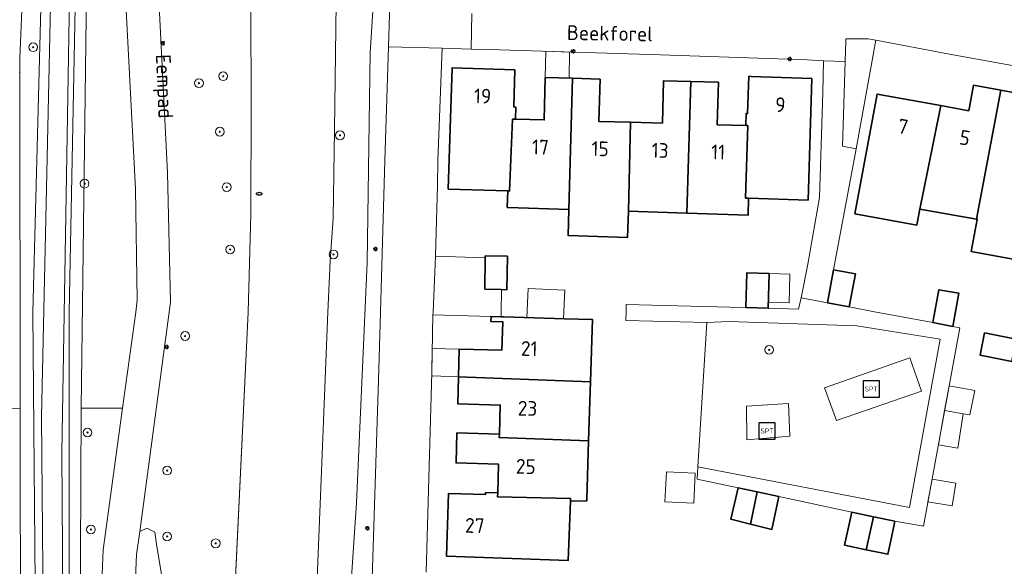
# Model space of a CAD drawing. Header units: metres. Extents: x 152610 to 160096, y 456114 to 462495.
# Tile 609 of 938: x 158643 to 158733, y 460227 to 460277. Entities that reach past the tile are written whole.
import ezdxf
from ezdxf.enums import TextEntityAlignment as Align

# ---------------------------------------------------------------- set-up
doc = ezdxf.new("R2010")
doc.units = ezdxf.units.M
doc.header["$LTSCALE"] = 0.5
doc.layers.get('0').update_dxf_attribs({"linetype": 'CONTINUOUS'})
for name, color, linetype, lineweight in [('B-PV-GK-BESCHOEIING-G', 251, 'GK-BESCHOEIING-SO', 18), ('B-PV-GR-BEPLANTING_CULTUUR_BOSPLANTSOEN-GV', 251, 'CONTINUOUS', 18), ('B-PV-GR-BEPLANTING_CULTUUR_HEESTERS-GV', 251, 'CONTINUOUS', 18), ('B-PV-GR-BOOM-S', 251, 'CONTINUOUS', 25), ('B-PV-GW-TALUD_KRUIN-G', 251, 'CONTINUOUS', 18), ('B-PV-IE-MEUBILAIR-S', 251, 'CONTINUOUS', 25), ('B-PV-IE-MEUBILAIR_WEGMEUBILAIR-S', 251, 'CONTINUOUS', 25), ('B-PV-OG-BEBOUWING-GV', 6, 'CONTINUOUS', 35), ('B-PV-OG-BEBOUWING-T18', 1, 'CONTINUOUS', 18), ('B-PV-OG-BEBOUWING_OVERBOUWING-GV', 251, 'CONTINUOUS', 18), ('B-PV-OG-BEBOUWING_SCHUUR-GV', 251, 'CONTINUOUS', 18), ('B-PV-OG-TERREIN_BEGROEID-GV', 251, 'CONTINUOUS', 18), ('B-PV-OG-TERREIN_OEVER-GV', 251, 'CONTINUOUS', 18), ('B-PV-OG-TOPOGRAFIE-T18', 1, 'CONTINUOUS', 18), ('B-PV-OG-WATER_SLOOT-GV', 251, 'CONTINUOUS', 18), ('B-PV-VH-GESLOTENVERHARDING_ASFALT-GV', 251, 'CONTINUOUS', 18), ('B-PV-VH-GESLOTENVERHARDING_KUNSTSTOF-GV', 251, 'CONTINUOUS', 18), ('B-PV-VH-OPENVERHARDING_BETONSTRAATSTEEN-GV', 251, 'CONTINUOUS', 18), ('B-PV-VH-OPENVERHARDING_TEGEL-GV', 251, 'CONTINUOUS', 18)]:
    doc.layers.add(name, color=color, linetype=linetype, lineweight=lineweight)
doc.styles.add('NLCS-ISO', font='NLCS-ISO.ttf')
doc.styles.add('NLCS-ISO-M750-T18', font='NLCS-ISO.ttf', dxfattribs={"height": 1.35})
doc.linetypes.add('GK-BESCHOEIING-SO', pattern='A,18,-3,[1,NLCS.SHX,S=0.6,R=0,X=0,Y=0],-3', length=24)

# ---------------------------------------------------------------- blocks, each defined once
blk = doc.blocks.new('SIE-MEUBILAIR_PAAL_LICHTMAST-SO')
for points in [[(-0.62, 0), (-1, 0)], [(-0.71, 0.71), (-0.44, 0.44)], [(0, 1), (0, 0.62)], [(0.44, 0.44), (0.71, 0.71)], [(1, 0), (0.62, 0)], [(-0.71, -0.71), (-0.44, -0.44)], [(0, -0.62), (0, -1)], [(0.44, -0.44), (0.71, -0.71)]]:
    blk.add_lwpolyline(points)
blk.add_circle((0, 0), 0.5)
blk = doc.blocks.new('SIE-MEUBILAIR_PUT_RIOOLPUT-SO')
blk.add_ellipse((0, 0), major_axis=(1.25, 0), ratio=0.54)
at = {"style": 'NLCS-ISO'}
blk.add_text('ri', height=0.75, dxfattribs=at).set_placement((-0.04, 0.07), align=Align.MIDDLE_CENTER)
blk = doc.blocks.new('SIE-WEG_SPEELTOESTEL-SO')
at = {"flags": 128}
blk.add_lwpolyline([(-3.75, -3.75), (3.75, -3.75), (3.75, 3.75), (-3.75, 3.75)], close=True, dxfattribs=at)
at = {"style": 'NLCS-ISO'}
blk.add_text('SPT', height=2.25, dxfattribs=at).set_placement((0, 0), align=Align.MIDDLE_CENTER)
blk = doc.blocks.new('SGR-BOOM_GBKN-SO')
at = {"linetype": 'ByBlock', "lineweight": 18}
h = blk.add_hatch(color=0, dxfattribs=at)
h.dxf.hatch_style = 1
edge = h.paths.add_edge_path()
edge.add_arc((0, 0), 0.25, 0, 360)
at = {"color": 0, "linetype": 'ByBlock', "lineweight": 18}
for radius in [2, 0.25]:
    blk.add_circle((0, 0), radius, dxfattribs=at)
at = {"color": 0, "linetype": 'ByBlock', "lineweight": 18, "style": 'NLCS-ISO'}
blk.add_attdef('SOORT', (2.5, 0), '', height=1.5, dxfattribs=at)

msp = doc.modelspace()

# ---------------------------------------------------------------- linework, layer by layer
at = {"layer": 'B-PV-GK-BESCHOEIING-G', "flags": 128}
for points in [[(158474.733, 460059.158), (158474.943, 460059.189), (158475.393, 460059.246), (158475.843, 460059.296), (158476.295, 460059.338), (158476.747, 460059.372), (158477.199, 460059.398), (158477.652, 460059.416), (158478.105, 460059.426), (158478.558, 460059.429), (158479.012, 460059.423), (158479.465, 460059.409), (158479.917, 460059.387), (158480.37, 460059.357), (158480.821, 460059.319), (158481.272, 460059.273), (158481.722, 460059.219), (158482.171, 460059.157), (158482.619, 460059.088), (158483.066, 460059.01), (158483.511, 460058.925), (158483.954, 460058.831), (158484.396, 460058.73), (158484.836, 460058.621), (158485.274, 460058.505), (158485.71, 460058.38), (158486.144, 460058.248), (158486.575, 460058.109), (158487.004, 460057.962), (158487.43, 460057.807), (158487.853, 460057.644), (158488.273, 460057.475), (158488.69, 460057.298), (158489.104, 460057.113), (158489.515, 460056.921), (158489.922, 460056.723), (158490.326, 460056.516), (158490.726, 460056.303), (158491.122, 460056.083), (158491.514, 460055.856), (158491.903, 460055.622), (158492.287, 460055.381), (158492.666, 460055.133), (158493.041, 460054.879), (158493.412, 460054.618), (158493.778, 460054.351), (158494.139, 460054.077), (158494.496, 460053.797), (158494.847, 460053.511), (158495.193, 460053.218), (158495.534, 460052.919), (158495.87, 460052.615), (158496.2, 460052.305), (158496.525, 460051.988), (158496.844, 460051.666), (158497.157, 460051.339), (158497.465, 460051.006), (158498.657, 460049.856), (158500, 460048.907), (158501.649, 460047.928), (158503.451, 460047.272), (158503.768, 460047.182), (158504.636, 460046.931), (158505.5, 460046.672), (158506.363, 460046.406), (158507.223, 460046.132), (158508.08, 460045.85), (158508.936, 460045.561), (158509.788, 460045.264), (158510.638, 460044.96), (158511.485, 460044.648), (158512.329, 460044.329), (158513.171, 460044.002), (158514.009, 460043.668), (158514.845, 460043.326), (158515.677, 460042.977), (158516.506, 460042.62), (158517.332, 460042.257), (158518.155, 460041.886), (158518.975, 460041.507), (158519.791, 460041.122), (158520.604, 460040.729), (158521.413, 460040.329), (158522.219, 460039.922), (158523.021, 460039.507), (158523.819, 460039.086), (158524.613, 460038.657), (158525.404, 460038.222), (158525.955, 460037.907), (158526.509, 460037.598), (158527.067, 460037.297), (158527.629, 460037.002), (158528.195, 460036.715), (158528.765, 460036.435), (158529.337, 460036.162), (158529.914, 460035.896), (158530.493, 460035.637), (158531.076, 460035.386), (158531.662, 460035.143), (158532.251, 460034.906), (158532.842, 460034.677), (158533.437, 460034.456), (158534.035, 460034.242), (158534.635, 460034.036), (158535.237, 460033.837), (158535.842, 460033.646), (158536.45, 460033.462), (158537.059, 460033.286), (158537.671, 460033.118), (158538.285, 460032.958), (158538.901, 460032.805), (158539.519, 460032.66), (158540.138, 460032.523), (158540.76, 460032.394), (158541.382, 460032.273), (158542.007, 460032.159), (158542.145, 460032.135), (158584.685, 460024.085), (158585.019, 460024.016), (158585.354, 460023.955), (158585.69, 460023.902), (158586.028, 460023.856), (158586.367, 460023.819), (158586.706, 460023.79), (158587.046, 460023.768), (158587.386, 460023.755), (158587.727, 460023.75), (158588.068, 460023.752), (158588.408, 460023.763), (158588.748, 460023.781), (158589.088, 460023.808), (158589.427, 460023.842), (158589.765, 460023.885), (158590.102, 460023.935), (158590.437, 460023.994), (158590.772, 460024.06), (158591.104, 460024.134), (158591.435, 460024.215), (158591.763, 460024.305), (158592.09, 460024.402), (158592.414, 460024.507), (158592.736, 460024.619), (158593.054, 460024.739), (158593.37, 460024.867), (158593.683, 460025.002), (158593.889, 460025.095), (158594.111, 460025.174), (158594.513, 460025.312), (158594.918, 460025.442), (158595.325, 460025.564), (158595.735, 460025.679), (158596.147, 460025.786), (158596.56, 460025.885), (158596.976, 460025.977), (158597.393, 460026.06), (158597.811, 460026.136), (158598.231, 460026.204), (158598.652, 460026.264), (158599.075, 460026.316), (158599.498, 460026.36), (158599.921, 460026.396), (158600.346, 460026.424), (158600.771, 460026.444), (158601.196, 460026.456), (158601.621, 460026.46), (158602.047, 460026.456), (158602.472, 460026.444), (158602.897, 460026.424), (158603.321, 460026.397), (158603.745, 460026.361), (158604.168, 460026.317), (158604.59, 460026.265), (158605.011, 460026.206), (158605.431, 460026.138), (158605.85, 460026.062), (158606.267, 460025.979), (158606.682, 460025.888), (158607.096, 460025.789), (158614.619, 460024.73), (158616.954, 460024.152), (158630.636, 460021.782), (158631.11, 460021.67), (158631.585, 460021.565), (158632.062, 460021.469), (158632.541, 460021.38), (158633.021, 460021.299), (158633.502, 460021.226), (158633.985, 460021.161), (158634.468, 460021.104), (158634.952, 460021.055), (158635.437, 460021.014), (158635.923, 460020.981), (158636.409, 460020.956), (158636.896, 460020.939), (158637.382, 460020.929), (158637.869, 460020.928), (158638.356, 460020.935), (158638.842, 460020.95), (158639.329, 460020.973), (158639.814, 460021.003), (158640.3, 460021.042), (158640.784, 460021.089), (158641.268, 460021.143), (158641.75, 460021.206), (158642.232, 460021.277), (158642.713, 460021.355), (158643.192, 460021.441), (158643.669, 460021.536), (158644.145, 460021.638), (158644.209, 460021.652), (158644.457, 460021.708), (158644.835, 460021.786), (158645.215, 460021.857), (158645.596, 460021.92), (158645.978, 460021.975), (158646.361, 460022.022), (158646.745, 460022.061), (158647.13, 460022.092), (158647.516, 460022.115), (158647.902, 460022.13), (158648.288, 460022.137), (158648.674, 460022.136), (158649.06, 460022.127), (158649.446, 460022.11), (158649.831, 460022.086), (158650.216, 460022.053), (158650.6, 460022.012), (158650.983, 460021.963), (158651.365, 460021.906), (158651.745, 460021.842), (158652.125, 460021.769), (158652.502, 460021.689), (158652.878, 460021.601), (158653.253, 460021.505), (158653.625, 460021.401), (158653.994, 460021.29), (158654.362, 460021.171), (158654.726, 460021.045), (158655.089, 460020.911), (158655.448, 460020.769), (158655.804, 460020.62), (158656.157, 460020.464), (158656.507, 460020.3), (158656.853, 460020.129), (158657.196, 460019.951), (158657.535, 460019.767), (158657.87, 460019.575), (158658.201, 460019.376), (158658.528, 460019.17), (158659.581, 460014.995), (158660.547, 460013.802), (158661.019, 460013.554), (158661.798, 460013.146), (158662.244, 460013.587), (158662.352, 460014.275), (158662.353, 460015.601), (158662.635, 460017.118), (158662.987, 460017.748), (158666.914, 460018.277), (158667.106, 460018.303), (158669.964, 460018.687), (158670.182, 460018.717), (158671.399, 460018.541), (158671.447, 460018.534), (158671.66, 460018.495), (158671.872, 460018.449), (158672.082, 460018.396), (158672.29, 460018.334), (158672.496, 460018.265), (158672.698, 460018.188), (158672.898, 460018.104), (158673.095, 460018.013), (158673.288, 460017.914), (158673.477, 460017.808), (158673.663, 460017.696), (158673.844, 460017.577), (158674.02, 460017.451), (158674.192, 460017.318), (158674.359, 460017.18), (158674.52, 460017.035), (158674.676, 460016.884), (158674.827, 460016.728), (158674.971, 460016.567), (158675.11, 460016.4), (158675.242, 460016.228), (158675.368, 460016.051), (158675.487, 460015.87), (158675.6, 460015.685), (158675.705, 460015.495), (158675.804, 460015.302), (158675.895, 460015.106), (158675.979, 460014.906), (158676.056, 460014.703), (158676.125, 460014.497), (158676.186, 460014.289), (158676.24, 460014.079), (158676.286, 460013.867), (158676.324, 460013.654), (158676.354, 460013.439), (158676.753, 460008.743), (158676.77, 460008.544), (158676.933, 460006.617), (158676.95, 460006.417), (158677.59, 460002.15), (158678.147, 460000), (158678.47, 459998.75), (158681.56, 459993.85), (158682.373, 459992.754), (158683.361, 459991.812), (158683.561, 459991.657), (158683.766, 459991.508), (158683.976, 459991.366), (158684.189, 459991.23), (158684.408, 459991.101), (158684.63, 459990.979), (158684.855, 459990.865), (158685.085, 459990.757), (158685.317, 459990.657), (158685.553, 459990.564), (158685.791, 459990.479), (158686.032, 459990.401), (158686.276, 459990.331), (158686.521, 459990.268), (158686.6, 459990.25), (158751.58, 459978.72), (158751.778, 459978.68), (158756.595, 459977.716), (158756.791, 459977.677), (158834.12, 459963.78), (158843.94, 459961.89), (158852.56, 459960.22), (158852.897, 459960.137), (158853.235, 459960.061), (158853.575, 459959.994), (158853.917, 459959.934), (158854.259, 459959.882), (158854.603, 459959.838), (158854.948, 459959.803), (158855.294, 459959.775), (158855.64, 459959.755), (158855.986, 459959.743), (158856.333, 459959.739), (158856.68, 459959.743), (158857.026, 459959.755), (158857.372, 459959.775), (158857.718, 459959.803), (158858.063, 459959.839), (158858.407, 459959.882), (158858.75, 459959.934), (158859.07, 459959.99), (158859.409, 459960.091), (158859.778, 459960.194), (158860.149, 459960.288), (158860.522, 459960.375), (158860.897, 459960.454), (158861.273, 459960.526), (158861.651, 459960.589), (158862.03, 459960.645), (158862.41, 459960.692), (158862.791, 459960.732), (158863.172, 459960.763), (158863.555, 459960.787), (158863.937, 459960.803), (158864.32, 459960.81), (158864.703, 459960.81), (158865.086, 459960.802), (158865.469, 459960.785), (158865.851, 459960.761), (158866.233, 459960.729), (158866.614, 459960.688), (158866.994, 459960.64), (158867.372, 459960.584), (158867.75, 459960.52), (158896.821, 459951.25), (158899.349, 459950.965), (158901.43, 459950.73), (158906.435, 459950.678), (158906.882, 459950.597), (158909.016, 459950.211), (158915.147, 459949.101), (158917.198, 459948.729), (158917.642, 459948.649), (158921.99, 459945.69), (158925.427, 459945.052), (158964.503, 459937.795), (159000, 459934.696), (159003.633, 459934.171), (159005.109, 459934.22), (159006.093, 459934.614), (159007.077, 459935.305), (159007.962, 459936.143), (159014.89, 459947.09), (159017.691, 459951.429), (159019.017, 459954.043), (159018.462, 459968.244), (159020.418, 459992.305), (159020.706, 459993.813), (159022.152, 460000), (159022.95, 460003.42), (159027.25, 460016.67), (159028.16, 460021.17), (159028.265, 460024.361), (159027.69, 460030.4), (159027.671, 460030.666), (159027.644, 460030.931), (159027.609, 460031.195), (159027.566, 460031.459), (159027.515, 460031.72), (159027.457, 460031.98), (159027.391, 460032.239), (159027.316, 460032.495), (159027.235, 460032.748), (159027.145, 460033), (159027.049, 460033.248), (159026.944, 460033.493), (159026.833, 460033.736), (159026.714, 460033.974), (159026.588, 460034.209), (159026.456, 460034.441), (159026.316, 460034.668), (159026.23, 460034.8), (159026.04, 460035.142), (159025.843, 460035.481), (159025.639, 460035.815), (159025.429, 460036.145), (159025.211, 460036.47), (159024.987, 460036.792), (159024.757, 460037.108), (159024.52, 460037.42), (159024.277, 460037.727), (159024.028, 460038.028), (159023.772, 460038.325), (159023.511, 460038.616), (159023.243, 460038.902), (159022.97, 460039.183), (159022.691, 460039.457), (159022.407, 460039.726), (159022.117, 460039.989), (159021.822, 460040.247), (159021.521, 460040.498), (159021.216, 460040.742), (159020.906, 460040.981), (159020.591, 460041.213), (159020.271, 460041.439), (159019.946, 460041.658), (159019.617, 460041.871), (159019.284, 460042.076), (159018.947, 460042.275), (159018.606, 460042.467), (159018.261, 460042.652), (159017.912, 460042.83), (159017.81, 460042.88), (159010.88, 460044.64), (159000, 460045.968), (158973.31, 460049.15), (158970.17, 460049.52), (158966.22, 460052.79), (158955.33, 460052.2), (158953.13, 460052.57), (158952.84, 460052.62), (158952.26, 460049.87), (158951.637, 460047.099), (158956.462, 460046.222), (158999.997, 460038.306), (159019.45, 460034.88), (159020.22, 460023.97), (159013.47, 460002.92), (159014.063, 460000), (159014.75, 459996.5), (159014.96, 459994.766), (159015.2, 459993.44), (159015.31, 459991.71), (159014.51, 459987.81), (159008.04, 459965.34), (159004.43, 459960.25), (159000, 459960.353), (158998.4, 459960.39), (158984.69, 459966.34), (158972.72, 459965.62), (158962.87, 459959.8), (158959.98, 459955.93), (158957.133, 459952.707), (158948.935, 459949.392), (158938.055, 459951.623), (158924.86, 459955.26), (158921.282, 459954.369), (158918.671, 459954.179), (158918.225, 459954.257), (158916.164, 459954.616), (158910.021, 459955.687), (158907.885, 459956.059), (158907.442, 459956.136), (158904.968, 459956.938), (158901.43, 459958.27), (158890.98, 459967.57), (158877.255, 459970.054), (158862.49, 459972.71), (158842.246, 459972.236), (158839.35, 459972.21), (158836.56, 459972.73), (158833.66, 459977.71), (158833.569, 459977.866), (158833.471, 459978.018), (158833.366, 459978.165), (158833.255, 459978.308), (158833.138, 459978.446), (158833.015, 459978.578), (158832.886, 459978.705), (158832.752, 459978.825), (158832.612, 459978.94), (158832.468, 459979.049), (158832.318, 459979.151), (158832.165, 459979.246), (158832.007, 459979.334), (158831.846, 459979.416), (158831.681, 459979.49), (158831.513, 459979.557), (158831.342, 459979.616), (158831.169, 459979.668), (158830.994, 459979.711), (158830.817, 459979.748), (158830.638, 459979.776), (158830.459, 459979.796), (158830.278, 459979.809), (158830.098, 459979.813), (158829.917, 459979.809), (158829.737, 459979.798), (158829.557, 459979.778), (158829.378, 459979.751), (158829.201, 459979.715), (158829.026, 459979.672), (158828.852, 459979.621), (158828.681, 459979.563), (158828.57, 459979.52), (158828.493, 459979.5), (158827.826, 459979.328), (158827.158, 459979.164), (158826.487, 459979.008), (158825.815, 459978.859), (158825.141, 459978.719), (158824.466, 459978.586), (158823.789, 459978.461), (158823.11, 459978.344), (158822.431, 459978.235), (158821.75, 459978.134), (158821.068, 459978.04), (158820.385, 459977.955), (158819.701, 459977.878), (158819.016, 459977.808), (158818.33, 459977.747), (158817.644, 459977.693), (158816.957, 459977.648), (158816.269, 459977.61), (158815.582, 459977.58), (158814.894, 459977.559), (158814.205, 459977.545), (158813.517, 459977.54), (158812.829, 459977.542), (158812.14, 459977.553), (158811.452, 459977.571), (158810.764, 459977.597), (158810.077, 459977.632), (158809.39, 459977.674), (158808.703, 459977.725), (158808.017, 459977.783), (158807.332, 459977.849), (158806.648, 459977.924), (158805.964, 459978.006), (158805.282, 459978.096), (158804.6, 459978.194), (158803.92, 459978.3), (158761.22, 459986.1), (158758.322, 459985.408), (158753.269, 459986.128), (158753.067, 459986.157), (158749.69, 459986.67), (158727.918, 459990.667), (158699.682, 459995.849), (158690.69, 459997.5), (158690.618, 459997.516), (158690.387, 459997.573), (158690.159, 459997.638), (158689.932, 459997.71), (158689.708, 459997.79), (158689.487, 459997.877), (158689.269, 459997.972), (158689.054, 459998.074), (158688.843, 459998.183), (158688.635, 459998.299), (158688.432, 459998.423), (158688.233, 459998.552), (158688.038, 459998.689), (158687.848, 459998.832), (158687.663, 459998.981), (158687.483, 459999.137), (158687.308, 459999.298), (158687.139, 459999.466), (158686.976, 459999.638), (158686.818, 459999.817), (158686.667, 460000), (158685.555, 460001.955), (158685.499, 460002.085), (158685.375, 460002.386), (158685.258, 460002.69), (158685.149, 460002.997), (158685.047, 460003.307), (158684.953, 460003.619), (158684.866, 460003.933), (158684.788, 460004.249), (158684.717, 460004.567), (158684.654, 460004.887), (158684.599, 460005.208), (158684.552, 460005.531), (158684.512, 460005.854), (158684.481, 460006.178), (158684.457, 460006.503), (158684.442, 460006.829), (158684.441, 460007.029), (158684.373, 460008.962), (158684.366, 460009.162), (158682.835, 460049.515), (158682.091, 460056.641), (158679.424, 460075.603), (158675.896, 460089.698), (158675.862, 460089.837), (158675.82, 460090.04), (158675.785, 460090.245), (158675.759, 460090.45), (158675.74, 460090.657), (158675.73, 460090.864), (158675.727, 460091.071), (158675.733, 460091.278), (158675.746, 460091.485), (158675.767, 460091.691), (158675.797, 460091.896), (158675.834, 460092.1), (158675.879, 460092.303), (158675.932, 460092.503), (158675.992, 460092.701), (158676.06, 460092.897), (158676.136, 460093.09), (158676.219, 460093.28), (158676.309, 460093.466), (158676.407, 460093.649), (158676.511, 460093.828), (158676.622, 460094.003), (158676.74, 460094.174), (158676.864, 460094.34), (158676.995, 460094.501), (158677.132, 460094.656), (158677.275, 460094.807), (158677.423, 460094.951), (158677.577, 460095.09), (158677.736, 460095.223), (158677.9, 460095.35), (158678.069, 460095.47), (158678.242, 460095.583), (158678.42, 460095.69), (158679.124, 460098.709), (158679.71, 460101.22), (158678.135, 460101.478), (158676.628, 460102.001), (158676.439, 460102.088), (158676.194, 460102.208), (158675.953, 460102.336), (158675.716, 460102.471), (158675.482, 460102.612), (158675.253, 460102.76), (158675.029, 460102.915), (158674.809, 460103.076), (158674.594, 460103.244), (158674.384, 460103.418), (158674.179, 460103.598), (158673.98, 460103.784), (158673.786, 460103.976), (158673.597, 460104.173), (158673.415, 460104.376), (158673.239, 460104.584), (158673.069, 460104.797), (158672.905, 460105.015), (158672.747, 460105.238), (158672.597, 460105.465), (158672.452, 460105.697), (158672.315, 460105.933), (158672.185, 460106.172), (158672.062, 460106.416), (158671.946, 460106.663), (158671.837, 460106.913), (158671.736, 460107.166), (158671.642, 460107.422), (158671.556, 460107.681), (158670.245, 460117.41), (158670.219, 460117.602), (158669.958, 460119.521), (158669.933, 460119.705), (158667.522, 460137.655), (158666.197, 460150.943), (158665.164, 460167.52), (158665.12, 460183.663), (158665.289, 460190.315), (158665.604, 460194.292), (158665.629, 460194.539), (158665.664, 460194.81), (158665.707, 460195.08), (158665.758, 460195.349), (158665.817, 460195.616), (158665.883, 460195.881), (158665.957, 460196.144), (158666.039, 460196.405), (158666.129, 460196.663), (158666.226, 460196.919), (158666.33, 460197.172), (158666.442, 460197.421), (158666.561, 460197.667), (158666.687, 460197.91), (158666.82, 460198.148), (158666.961, 460198.383), (158667.108, 460198.613), (158667.261, 460198.839), (158667.421, 460199.061), (158667.588, 460199.278), (158667.761, 460199.489), (158667.94, 460199.696), (158668.125, 460199.897), (158668.316, 460200.093), (158668.512, 460200.283), (158668.714, 460200.467), (158668.921, 460200.646), (158669.134, 460200.818), (158669.351, 460200.984), (158669.573, 460201.143), (158669.8, 460201.296), (158670.031, 460201.442), (158670.266, 460201.582), (158670.505, 460201.714), (158670.748, 460201.839), (158670.994, 460201.957), (158671.244, 460202.068), (158671.497, 460202.172), (158671.753, 460202.268), (158672.012, 460202.357), (158672.273, 460202.438), (158672.536, 460202.511), (158673.586, 460202.643), (158675.654, 460202.454), (158680.24, 460200.758), (158684.716, 460198.791), (158742.58, 460186.99), (158742.848, 460188.52), (158743.093, 460189.916), (158743.6, 460192.81), (158685.67, 460204.82), (158680.76, 460205), (158677.037, 460206.38), (158675.289, 460207.471), (158675.065, 460207.642), (158674.839, 460207.824), (158674.618, 460208.012), (158674.402, 460208.206), (158674.191, 460208.406), (158673.986, 460208.612), (158673.787, 460208.824), (158673.594, 460209.041), (158673.407, 460209.263), (158673.226, 460209.49), (158673.051, 460209.722), (158672.883, 460209.959), (158672.722, 460210.2), (158672.567, 460210.446), (158672.419, 460210.696), (158672.278, 460210.95), (158672.143, 460211.207), (158672.017, 460211.468), (158671.897, 460211.733), (158671.784, 460212.001), (158671.68, 460212.272), (158671.582, 460212.545), (158671.492, 460212.821), (158671.41, 460213.1), (158670.971, 460216.313), (158670.67, 460217.248), (158670.659, 460217.314), (158670.584, 460217.782), (158670.518, 460218.252), (158670.459, 460218.723), (158670.409, 460219.194), (158670.366, 460219.666), (158670.331, 460220.139), (158670.305, 460220.613), (158670.286, 460221.087), (158670.275, 460221.561), (158670.272, 460222.035), (158670.278, 460222.509), (158670.291, 460222.983), (158670.312, 460223.457), (158670.342, 460223.93), (158670.379, 460224.403), (158670.424, 460224.875), (158670.884, 460236.208), (158671.443, 460250), (158671.646, 460254.657), (158671.932, 460258.598), (158672.045, 460266.708), (158672.206, 460278.296), (158673.841, 460310.082), (158672.827, 460327.858), (158672.802, 460328.217), (158672.77, 460328.576), (158672.729, 460328.934), (158672.681, 460329.291), (158672.624, 460329.647), (158672.56, 460330.002), (158672.488, 460330.355), (158672.407, 460330.706), (158672.32, 460331.055), (158672.224, 460331.403), (158672.173, 460331.575), (158671.331, 460334.857), (158670.909, 460336.049), (158670.252, 460337.253), (158669.749, 460337.931), (158668.707, 460339.041), (158667.431, 460340.162), (158666.576, 460340.921), (158665.827, 460341.447), (158664.587, 460342.123), (158663.031, 460342.66), (158661.99, 460342.963), (158660.832, 460343.113), (158657.125, 460343.156)], [(158657.425, 460333.623), (158657.871, 460333.597), (158658.667, 460333.387), (158659.439, 460333.061), (158660.445, 460332.501), (158661.382, 460331.777), (158662.576, 460330.281), (158663.865, 460328.435), (158664.826, 460326.261), (158664.894, 460326.135), (158665.024, 460325.88), (158665.147, 460325.622), (158665.262, 460325.36), (158665.371, 460325.096), (158665.471, 460324.828), (158665.564, 460324.557), (158665.65, 460324.284), (158665.728, 460324.009), (158665.798, 460323.732), (158665.86, 460323.453), (158665.915, 460323.172), (158665.961, 460322.89), (158666, 460322.606), (158666.031, 460322.322), (158666.054, 460322.037), (158666.069, 460321.751), (158666.076, 460321.465), (158666.074, 460321.179), (158666.065, 460320.893), (158666.048, 460320.608), (158666.023, 460320.323), (158664.757, 460294.175), (158664.381, 460286.417), (158664.427, 460268.994), (158664.409, 460258.976), (158664.145, 460249.999), (158662.573, 460216.663), (158662.372, 460213.414), (158662.34, 460212.314), (158662.306, 460211.856), (158662.263, 460211.376), (158662.211, 460210.897), (158662.152, 460210.419), (158662.085, 460209.941), (158662.01, 460209.465), (158661.927, 460208.991), (158661.836, 460208.517), (158661.737, 460208.046), (158661.63, 460207.576), (158661.516, 460207.107), (158661.394, 460206.641), (158661.264, 460206.177), (158661.127, 460205.715), (158660.981, 460205.255), (158660.829, 460204.798), (158660.668, 460204.344), (158660.5, 460203.892), (158660.325, 460203.443), (158660.142, 460202.997), (158659.952, 460202.554), (158659.755, 460202.114), (158659.55, 460201.678), (158659.338, 460201.245), (158659.119, 460200.816), (158658.934, 460200.442), (158658.756, 460200.064), (158658.585, 460199.682), (158658.422, 460199.298), (158658.266, 460198.91), (158658.117, 460198.52), (158657.976, 460198.127), (158657.842, 460197.731), (158657.717, 460197.332), (158657.598, 460196.932), (158657.488, 460196.529), (158657.385, 460196.124), (158657.29, 460195.717), (158657.203, 460195.309), (158657.123, 460194.898), (158657.052, 460194.487), (158656.988, 460194.074), (158656.932, 460193.66), (158656.884, 460193.245), (158656.845, 460192.829), (158656.813, 460192.412), (158656.789, 460191.995), (158656.773, 460191.578), (158656.768, 460191.37), (158658.119, 460154.5), (158661.24, 460124.936), (158661.984, 460118.618), (158663.854, 460106.441)]]:
    msp.add_lwpolyline(points, dxfattribs=at)
at = {"layer": 'B-PV-GR-BEPLANTING_CULTUUR_BOSPLANTSOEN-GV', "flags": 128}
for points in [[(158664.381, 460286.417), (158664.757, 460294.175), (158663.904, 460293.821), (158661.292, 460292.734), (158659.918, 460292.163), (158655.396, 460290.283), (158656.78, 460262.76), (158657.06, 460250.9), (158656.939, 460250), (158654.235, 460229.908), (158654.893, 460230.207), (158655.599, 460229.854), (158655.751, 460228.744), (158656.306, 460225.413), (158657.567, 460223.294), (158659.283, 460221.326), (158662.048, 460220.247), (158662.729, 460219.981), (158664.145, 460249.999), (158664.409, 460258.976), (158664.427, 460268.994)], [(158650.89, 460228.24), (158652.66, 460241.2), (158648.867, 460241.2), (158648.781, 460220.879), (158650.575, 460220.915)]]:
    msp.add_lwpolyline(points, close=True, dxfattribs=at)
msp.add_lwpolyline([(158640.368, 460219.199), (158643.325, 460218.06), (158643.298, 460241.167), (158637.49, 460241.15)], dxfattribs=at)
at = {"layer": 'B-PV-GR-BEPLANTING_CULTUUR_HEESTERS-GV', "flags": 128}
msp.add_lwpolyline([(158721.609, 460274.888), (158720.91, 460275.02), (158718.86, 460275.02), (158718.86, 460274.82), (158718.801, 460272.958), (158718.55, 460265.18), (158719.79, 460264.95)], close=True, dxfattribs=at)
at = {"layer": 'B-PV-GW-TALUD_KRUIN-G', "flags": 128}
for points in [[(158672.97, 460216.23), (158674.056, 460232.521), (158675.042, 460254.554), (158675.313, 460273.742), (158676.28, 460288.519), (158676.98, 460303.721), (158677.047, 460315.388), (158676.852, 460323.626), (158676.288, 460328.728), (158674.821, 460333.775), (158672.61, 460338.238), (158670.693, 460341.319), (158668.565, 460343.495), (158664.786, 460345.785), (158664.238, 460346.117), (158660.506, 460346.343), (158657.14, 460344.22), (158654.8, 460344.31)], [(158655.396, 460290.283), (158656.78, 460262.76), (158657.06, 460250.9), (158656.939, 460250), (158654.235, 460229.908)], [(158654.235, 460229.908), (158653.95, 460227.79), (158653.69, 460221.97)]]:
    msp.add_lwpolyline(points, dxfattribs=at)
at = {"layer": 'B-PV-OG-BEBOUWING-GV', "flags": 128}
for points in [[(158688.57, 460272.19), (158682.81, 460272.37), (158682.46, 460261.26), (158687.91, 460261.09), (158688.082, 460261.086), (158688.355, 460267.676), (158688.62, 460267.67), (158688.65, 460268.77), (158688.46, 460268.781)], [(158710.175, 460271.583), (158709.99, 460271.59), (158709.86, 460268.18), (158709.74, 460268.19), (158709.71, 460267.09), (158709.874, 460267.084), (158709.678, 460260.438), (158709.95, 460260.43), (158715.4, 460260.26), (158715.74, 460271.38)], [(158693.849, 460271.41), (158691.35, 460271.48), (158691.25, 460267.6), (158688.62, 460267.67), (158688.355, 460267.676), (158688.082, 460261.086), (158687.91, 460261.09), (158687.87, 460259.59), (158687.961, 460259.586), (158693.507, 460259.407)], [(158696.36, 460271.34), (158693.849, 460271.41), (158693.507, 460259.407), (158693.43, 460257.016), (158698.882, 460256.841), (158698.959, 460259.232), (158699.149, 460267.38), (158696.25, 460267.46)], [(158704.665, 460271.111), (158702.18, 460271.18), (158702.07, 460267.3), (158699.149, 460267.38), (158698.959, 460259.232), (158704.305, 460259.06)], [(158707.2, 460271.04), (158704.665, 460271.111), (158704.305, 460259.06), (158709.92, 460258.88), (158709.95, 460260.43), (158709.678, 460260.438), (158709.874, 460267.084), (158709.71, 460267.09), (158707.09, 460267.16)], [(158733.04, 460270.315), (158730.53, 460270.77), (158730.108, 460268.441), (158727.54, 460268.906), (158726.356, 460263.022), (158725.635, 460259.437), (158730.807, 460258.5)], [(158727.35, 460268.94), (158721.71, 460269.96), (158719.69, 460259.01), (158725.34, 460257.97), (158725.62, 460259.44), (158725.635, 460259.437), (158726.356, 460263.022), (158727.54, 460268.906)], [(158735.49, 460269.87), (158733.04, 460270.315), (158730.807, 460258.5), (158730.873, 460258.488), (158730.331, 460255.537), (158735.82, 460254.542), (158736.38, 460257.49), (158736.65, 460258.94), (158736.357, 460258.995), (158737.592, 460265.532), (158737.39, 460265.57), (158734.79, 460266.04)], [(158687.89, 460255.12), (158685.86, 460255.15), (158685.857, 460254.959), (158685.82, 460252.1), (158687.34, 460252.053), (158687.838, 460252.043)], [(158711.833, 460253.529), (158709.79, 460253.582), (158709.716, 460250.409), (158711.759, 460250.353)], [(158719.73, 460253.5), (158717.73, 460253.87), (158717.16, 460250.86), (158719.17, 460250.49)], [(158726.811, 460249.031), (158728.655, 460248.687), (158729.196, 460251.718), (158727.37, 460252.044), (158726.842, 460249.22)], [(158687.309, 460249.573), (158686.39, 460249.6), (158686.37, 460249.14), (158687.45, 460249.11), (158687.37, 460246.5), (158683.48, 460246.6), (158683.409, 460244.073), (158695.488, 460243.624), (158695.67, 460249.32), (158693.117, 460249.397), (158687.56, 460249.565)], [(158734.116, 460245.842), (158734.449, 460247.505), (158731.549, 460248.085), (158731.146, 460246.065), (158734.045, 460245.487)], [(158695.488, 460243.624), (158683.409, 460244.073), (158683.34, 460241.6), (158687.23, 460241.49), (158687.15, 460238.82), (158687.141, 460238.511), (158695.315, 460238.208)], [(158687.15, 460238.82), (158683.26, 460238.93), (158683.18, 460236.19), (158687.07, 460236.07), (158686.99, 460233.44), (158686.98, 460233.074), (158693.647, 460232.931), (158693.64, 460232.7), (158695.14, 460232.71), (158695.144, 460232.846), (158695.315, 460238.208), (158687.141, 460238.511)], [(158710.747, 460233.532), (158709.001, 460233.905), (158708.336, 460231.023), (158710.133, 460230.578)], [(158686.99, 460233.44), (158685.89, 460233.47), (158685.87, 460233.3), (158682.48, 460233.4), (158682.31, 460227.65), (158693.45, 460227.26), (158693.64, 460232.7), (158693.647, 460232.931), (158686.98, 460233.074)], [(158712.729, 460233.109), (158710.747, 460233.532), (158710.133, 460230.578), (158712.069, 460230.097)], [(158721.372, 460231.262), (158719.393, 460231.684), (158718.745, 460228.667), (158720.728, 460228.243)], [(158723.35, 460230.84), (158721.372, 460231.262), (158720.728, 460228.243), (158722.706, 460227.819), (158723.037, 460229.369)]]:
    msp.add_lwpolyline(points, close=True, dxfattribs=at)
at = {"layer": 'B-PV-OG-BEBOUWING_OVERBOUWING-GV', "flags": 128}
for points in [[(158693.568, 460273.809), (158691.407, 460273.877), (158691.35, 460271.48), (158693.532, 460271.419)], [(158713.736, 460253.471), (158711.833, 460253.529), (158711.772, 460250.906), (158713.656, 460250.848)], [(158693.132, 460252.02), (158689.767, 460252.155), (158689.66, 460249.502), (158693.026, 460249.4)], [(158683.48, 460246.6), (158681.006, 460246.666), (158680.96, 460244.48), (158680.951, 460244.167), (158683.409, 460244.073)], [(158705.077, 460235.242), (158702.436, 460235.38), (158702.293, 460232.639), (158704.935, 460232.502)]]:
    msp.add_lwpolyline(points, close=True, dxfattribs=at)
at = {"layer": 'B-PV-OG-BEBOUWING_SCHUUR-GV', "flags": 128}
for points in [[(158727.895, 460240.974), (158729.606, 460240.686), (158730.208, 460240.584), (158730.652, 460242.805), (158728.309, 460243.248)], [(158729.606, 460240.686), (158727.895, 460240.974), (158727.323, 460237.836), (158729.113, 460237.554)], [(158728.935, 460234.333), (158726.752, 460234.709), (158726.372, 460232.625), (158728.576, 460232.246)]]:
    msp.add_lwpolyline(points, close=True, dxfattribs=at)
at = {"layer": 'B-PV-OG-TERREIN_BEGROEID-GV', "flags": 128}
for points in [[(158644.452, 460249.998), (158645.48, 460289.501), (158643.92, 460289.413), (158643.26, 460273.224), (158643.261, 460272.089), (158643.298, 460241.167), (158643.325, 460218.06), (158644.726, 460218.02)], [(158719.85, 460248.74), (158708.14, 460249.15), (158706.14, 460249.039), (158705.31, 460235.83), (158724.67, 460232.1), (158727.49, 460247.51)], [(158716.904, 460243.073), (158724.706, 460245.796), (158725.791, 460242.77), (158718.013, 460240.068)], [(158713.603, 460241.636), (158713.733, 460238.635), (158709.796, 460238.31), (158709.754, 460241.398)], [(158713.733, 460238.635), (158713.603, 460241.636), (158709.754, 460241.398), (158709.796, 460238.31)]]:
    msp.add_lwpolyline(points, close=True, dxfattribs=at)
for points in [[(158648.444, 460284.136), (158647.771, 460249.999), (158647.775, 460241.2), (158647.785, 460220.859), (158647.795, 460200.772), (158647.788, 460199.482), (158648.532, 460199.369), (158648.551, 460200.222), (158648.781, 460220.879), (158648.867, 460241.2), (158649.49, 460288.928)], [(158649.49, 460288.928), (158648.867, 460241.2), (158652.66, 460241.2), (158653.863, 460250), (158654.01, 460251.08), (158653.83, 460261.28), (158652.54, 460286.44)], [(158672.97, 460216.23), (158674.056, 460232.521), (158675.042, 460254.554), (158675.313, 460273.742), (158676.28, 460288.519)], [(158676.28, 460288.519), (158675.313, 460273.742), (158675.042, 460254.554), (158674.056, 460232.521), (158672.97, 460216.23), (158675.656, 460216.914), (158675.357, 460218.569), (158675.31, 460220.25), (158675.47, 460224.67), (158676.1, 460244.78), (158676.256, 460250), (158676.67, 460263.89), (158676.988, 460274.299), (158677.14, 460279.263)], [(158672.206, 460278.296), (158672.045, 460266.708), (158671.932, 460258.598), (158671.646, 460254.657), (158671.443, 460250), (158670.884, 460236.208), (158670.424, 460224.875)], [(158637.49, 460241.15), (158643.298, 460241.167), (158643.261, 460272.089), (158643.258, 460272.073), (158643.223, 460271.926)], [(158656.306, 460225.413), (158655.751, 460228.744), (158655.599, 460229.854), (158654.893, 460230.207), (158654.235, 460229.908), (158653.95, 460227.79), (158653.69, 460221.97)]]:
    msp.add_lwpolyline(points, dxfattribs=at)
at = {"layer": 'B-PV-OG-TERREIN_OEVER-GV', "flags": 128}
for points in [[(158647.182, 460288.834), (158647.227, 460290.194), (158646.712, 460290.124), (158645.802, 460289.915), (158645.48, 460289.501), (158644.452, 460249.998), (158644.726, 460218.02), (158644.871, 460201.03), (158645.421, 460200.688), (158645.993, 460200.377), (158646.393, 460200.213), (158646.401, 460201.07), (158646.197, 460201.086), (158645.659, 460201.366), (158645.588, 460201.904), (158645.241, 460240.448), (158646.288, 460287.881), (158646.311, 460288.214), (158646.428, 460288.466), (158646.661, 460288.77), (158646.879, 460288.825), (158647.129, 460288.842)], [(158648.297, 460290.074), (158647.491, 460290.229), (158647.227, 460290.194), (158647.182, 460288.834), (158647.457, 460288.795), (158647.667, 460288.608), (158647.844, 460288.332), (158647.949, 460287.977), (158647.116, 460237.106), (158647.343, 460201.696), (158647.109, 460201.181), (158646.782, 460201.04), (158646.401, 460201.07), (158646.393, 460200.213), (158647.032, 460200.222), (158647.435, 460200.365), (158647.591, 460200.508), (158647.795, 460200.772), (158647.785, 460220.859), (158647.775, 460241.2), (158647.771, 460249.999), (158648.444, 460284.136), (158648.555, 460289.79)]]:
    msp.add_lwpolyline(points, close=True, dxfattribs=at)
at = {"layer": 'B-PV-OG-WATER_SLOOT-GV', "flags": 128}
msp.add_lwpolyline([(158647.182, 460288.834), (158647.129, 460288.842), (158646.879, 460288.825), (158646.661, 460288.77), (158646.428, 460288.466), (158646.311, 460288.214), (158646.288, 460287.881), (158645.241, 460240.448), (158645.588, 460201.904), (158645.659, 460201.366), (158646.197, 460201.086), (158646.401, 460201.07), (158646.782, 460201.04), (158647.109, 460201.181), (158647.343, 460201.696), (158647.116, 460237.106), (158647.949, 460287.977), (158647.844, 460288.332), (158647.667, 460288.608), (158647.457, 460288.795)], close=True, dxfattribs=at)
for points in [[(158664.381, 460286.417), (158664.427, 460268.994), (158664.409, 460258.976), (158664.145, 460249.999), (158662.729, 460219.981)], [(158670.424, 460224.875), (158670.884, 460236.208), (158671.443, 460250), (158671.646, 460254.657), (158671.932, 460258.598), (158672.045, 460266.708), (158672.206, 460278.296)]]:
    msp.add_lwpolyline(points, dxfattribs=at)
at = {"layer": 'B-PV-VH-GESLOTENVERHARDING_ASFALT-GV', "flags": 128}
for points in [[(158653.69, 460221.97), (158653.95, 460227.79), (158654.235, 460229.908), (158656.939, 460250), (158657.06, 460250.9), (158656.78, 460262.76), (158655.396, 460290.283)], [(158652.54, 460286.44), (158653.83, 460261.28), (158654.01, 460251.08), (158653.863, 460250), (158652.66, 460241.2), (158650.89, 460228.24), (158650.575, 460220.915)]]:
    msp.add_lwpolyline(points, dxfattribs=at)
at = {"layer": 'B-PV-VH-GESLOTENVERHARDING_KUNSTSTOF-GV', "flags": 128}
msp.add_lwpolyline([(158725.791, 460242.77), (158724.706, 460245.796), (158716.904, 460243.073), (158718.013, 460240.068)], close=True, dxfattribs=at)
at = {"layer": 'B-PV-VH-OPENVERHARDING_BETONSTRAATSTEEN-GV', "flags": 128}
for points in [[(158643.223, 460271.926), (158643.258, 460272.073), (158643.261, 460272.089), (158643.26, 460273.224), (158643.92, 460289.413), (158643.96, 460290.387), (158643.999, 460291.361), (158644.129, 460294.563), (158644.14, 460294.84), (158641.327, 460294.989)], [(158677.14, 460279.263), (158676.988, 460274.299), (158681.9, 460274.17), (158684.55, 460274.089), (158684.622, 460277.336)], [(158684.622, 460277.336), (158684.55, 460274.089), (158686.17, 460274.04), (158701.89, 460273.55), (158715.3, 460273.1), (158716.8, 460273.02), (158718.801, 460272.958), (158718.86, 460274.82), (158718.86, 460275.02), (158720.91, 460275.02), (158721.609, 460274.888), (158728.35, 460273.62), (158738.46, 460271.78)], [(158680.44, 460226.18), (158680.96, 460244.48), (158681.07, 460249.75), (158681.082, 460250), (158681.31, 460255.12), (158681.35, 460257.32), (158681.41, 460259.44), (158681.48, 460261.6), (158681.51, 460263.89), (158681.9, 460274.17), (158676.988, 460274.299), (158676.67, 460263.89), (158676.256, 460250), (158676.1, 460244.78), (158675.47, 460224.67)]]:
    msp.add_lwpolyline(points, dxfattribs=at)
for points in [[(158718.801, 460272.958), (158716.8, 460273.02), (158716.74, 460270.12), (158716.45, 460260.48), (158715.39, 460254.38), (158714.77, 460251.3), (158717.16, 460250.86), (158717.73, 460253.87), (158719.79, 460264.95), (158718.55, 460265.18)], [(158685.857, 460254.959), (158681.31, 460255.12), (158681.082, 460250), (158681.07, 460249.75), (158686.39, 460249.6), (158687.309, 460249.573), (158687.314, 460250), (158687.34, 460252.053), (158685.82, 460252.1)]]:
    msp.add_lwpolyline(points, close=True, dxfattribs=at)
at = {"layer": 'B-PV-VH-OPENVERHARDING_TEGEL-GV', "flags": 128}
msp.add_lwpolyline([(158706.14, 460249.039), (158708.14, 460249.15), (158719.85, 460248.74), (158727.49, 460247.51), (158724.67, 460232.1), (158705.31, 460235.83), (158705.24, 460234.71), (158709.001, 460233.905), (158710.747, 460233.532), (158712.729, 460233.109), (158719.393, 460231.684), (158721.372, 460231.262), (158723.35, 460230.84), (158725.968, 460230.408), (158729.28, 460248.57), (158728.655, 460248.687), (158726.811, 460249.031), (158723.49, 460249.652), (158721.626, 460250), (158719.17, 460250.49), (158717.16, 460250.86), (158714.77, 460251.3), (158714.53, 460250.28), (158711.759, 460250.353), (158709.716, 460250.409), (158708.25, 460250.46), (158698.76, 460250.69), (158698.737, 460250), (158698.71, 460249.24)], close=True, dxfattribs=at)

# ---------------------------------------------------------------- block references
at = {"layer": 'B-PV-GR-BOOM-S', "xscale": 0.2, "yscale": 0.2, "zscale": 0.2}
for p in [(158644.481, 460274.25), (158661.873, 460271.594), (158659.653, 460270.959), (158661.556, 460266.519), (158672.557, 460266.186), (158649.187, 460261.762), (158662.19, 460261.445), (158662.507, 460255.737), (158671.968, 460255.283), (158658.384, 460247.808), (158711.84, 460246.54), (158649.447, 460238.971), (158656.742, 460235.482), (158649.765, 460230.091), (158656.742, 460229.456), (158661.182, 460228.822)]:
    msp.add_blockref('SGR-BOOM_GBKN-SO', p, dxfattribs=at)
at = {"layer": 'B-PV-IE-MEUBILAIR-S', "xscale": 0.2, "yscale": 0.2, "zscale": 0.2}
for name, p in [('SIE-MEUBILAIR_PAAL_LICHTMAST-SO', (158656.342, 460274.621)), ('SIE-MEUBILAIR_PAAL_LICHTMAST-SO', (158693.899, 460273.88)), ('SIE-MEUBILAIR_PAAL_LICHTMAST-SO', (158713.715, 460273.181)), ('SIE-MEUBILAIR_PUT_RIOOLPUT-SO', (158665.162, 460260.835)), ('SIE-MEUBILAIR_PAAL_LICHTMAST-SO', (158675.805, 460255.785)), ('SIE-MEUBILAIR_PAAL_LICHTMAST-SO', (158656.697, 460246.807)), ('SIE-MEUBILAIR_PAAL_LICHTMAST-SO', (158675.069, 460230.21))]:
    msp.add_blockref(name, p, dxfattribs=at)
at = {"layer": 'B-PV-IE-MEUBILAIR_WEGMEUBILAIR-S', "xscale": 0.2, "yscale": 0.2, "zscale": 0.2}
for p in [(158721.176, 460242.958), (158711.65, 460239.115)]:
    msp.add_blockref('SIE-WEG_SPEELTOESTEL-SO', p, dxfattribs=at)

# ---------------------------------------------------------------- texts
at = {"layer": 'B-PV-OG-BEBOUWING-T18', "style": 'NLCS-ISO-M750-T18'}
for s, rotation, p in [('19', 358.2, (158685.612, 460269.781)), ('9', 357.9, (158712.866, 460268.983)), ('7', 349.7, (158724.085, 460266.99)), ('5', 349.7, (158729.753, 460265.964)), ('17', 358.4, (158690.903, 460265.105)), ('15', 358.4, (158696.367, 460264.956)), ('13', 358.4, (158701.856, 460264.804)), ('11', 358.4, (158707.172, 460264.657)), ('21', 358.4, (158689.88, 460246.657)), ('23', 358.4, (158689.722, 460241.184)), ('25', 358.3, (158689.565, 460235.861)), ('27', 358.3, (158684.894, 460230.451))]:
    msp.add_text(s, height=1.35, rotation=rotation, dxfattribs=at).set_placement(p, align=Align.MIDDLE)
at = {"layer": 'B-PV-OG-TOPOGRAFIE-T18', "style": 'NLCS-ISO-M750-T18'}
for s, rotation, p in [('Beekforel', 359, (158697.256, 460275.533)), ('Eempad', 272.5, (158656.304, 460270.66))]:
    msp.add_text(s, height=1.35, rotation=rotation, dxfattribs=at).set_placement(p, align=Align.MIDDLE)

doc.saveas('drawing.dxf')
